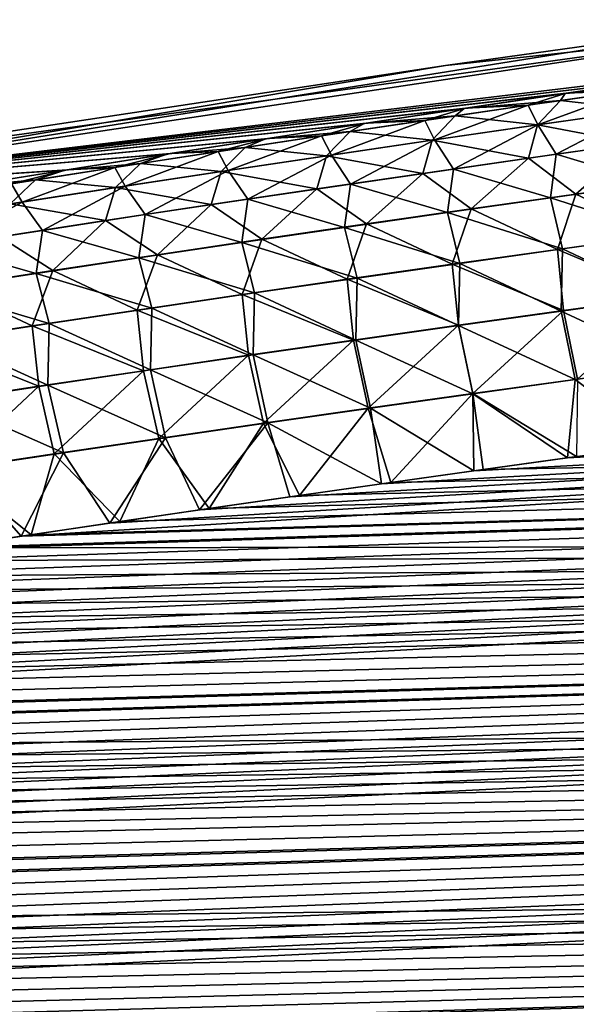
# Model space of a CAD drawing. Header units: metres. Extents: x -61 to 49, y -32 to 32.
# Tile 327 of 343: x 28.02 to 29.41, y 21.48 to 23.94. Entities that reach past the tile are written whole.
import ezdxf

# ---------------------------------------------------------------- set-up
doc = ezdxf.new("R2010")
doc.units = ezdxf.units.M
doc.layers.add('solid_K_27_40_10_000Y34', color=7, linetype='CONTINUOUS')

msp = doc.modelspace()

# ---------------------------------------------------------------- linework, layer by layer
at = {"layer": 'solid_K_27_40_10_000Y34'}
for points in [[(27.138914, 23.498264, 1.241331), (29.897787, 23.938503), (29.081827, 23.824535)], [(27.138914, 23.498264, 1.241331), (29.897787, 23.911207, 1.142849), (29.897787, 23.938503)], [(29.081827, 23.824535), (29.897787, 23.938503), (29.897787, 23.911207, -1.142828)], [(29.897787, 23.911207, -1.142828), (27.138914, 23.498264, -1.241343), (27.138914, 23.531031)], [(29.897787, 23.911207, -1.142828), (29.895514, 23.829103, -2.282748), (27.138914, 23.498264, -1.241343)], [(29.081827, 23.824535), (29.897787, 23.911207, -1.142828), (27.138914, 23.531031)], [(27.138914, 23.498264, 1.241331), (29.895277, 23.829071, 2.28275), (29.897787, 23.911207, 1.142849)], [(29.895514, 23.829103, -2.282748), (29.636486, 23.791849, -2.298331), (27.138914, 23.498264, -1.241343)], [(27.138914, 23.498264, 1.241331), (29.637676, 23.792023, 2.298248), (29.895277, 23.829071, 2.28275)], [(27.138914, 23.498264, 1.241331), (29.081827, 23.824535), (27.138914, 23.531031)], [(27.138914, 23.498264, 1.241331), (29.383417, 23.75486, 2.31399), (29.637676, 23.792023, 2.298248)], [(29.636486, 23.791849, -2.298331), (29.380873, 23.754484, -2.314156), (27.138914, 23.498264, -1.241343)], [(29.630741, 23.774401, -2.426914), (29.368574, 23.736706, -2.438579), (29.380873, 23.754484, -2.314156)], [(29.575237, 23.713995, -2.66298), (29.368574, 23.736706, -2.438579), (29.630741, 23.774401, -2.426914)], [(29.630741, 23.774401, -2.426914), (29.380873, 23.754484, -2.314156), (29.636486, 23.791849, -2.298331)], [(29.546686, 23.762312, 2.431047), (29.637676, 23.792023, 2.298248), (29.383417, 23.75486, 2.31399)], [(27.138914, 23.498264, 1.241331), (29.132282, 23.717558, 2.330087), (29.383417, 23.75486, 2.31399)], [(29.380873, 23.754484, -2.314156), (29.128471, 23.716988, -2.330335), (27.138914, 23.498264, -1.241343)], [(29.368574, 23.736706, -2.438579), (29.128471, 23.716988, -2.330335), (29.380873, 23.754484, -2.314156)], [(29.288593, 23.725016, 2.442634), (29.383417, 23.75486, 2.31399), (29.132282, 23.717558, 2.330087)], [(29.288593, 23.725016, 2.442634), (29.546686, 23.762312, 2.431047), (29.383417, 23.75486, 2.31399)], [(29.31212, 23.676207, 2.675562), (29.546686, 23.762312, 2.431047), (29.288593, 23.725016, 2.442634)], [(29.31212, 23.676207, 2.675562), (29.569683, 23.713007, 2.663922), (29.546686, 23.762312, 2.431047)], [(29.030584, 23.687122, 2.454619), (29.288593, 23.725016, 2.442634), (29.132282, 23.717558, 2.330087)], [(29.054647, 23.638821, 2.687601), (29.288593, 23.725016, 2.442634), (29.030584, 23.687122, 2.454619)], [(29.054647, 23.638821, 2.687601), (29.31212, 23.676207, 2.675562), (29.288593, 23.725016, 2.442634)], [(29.368574, 23.736706, -2.438579), (29.106495, 23.698397, -2.450652), (29.128471, 23.716988, -2.330335)], [(29.311815, 23.676357, -2.674897), (29.106495, 23.698397, -2.450652), (29.368574, 23.736706, -2.438579)], [(29.575237, 23.713995, -2.66298), (29.311815, 23.676357, -2.674897), (29.368574, 23.736706, -2.438579)], [(27.138914, 23.498264, 1.241331), (28.884113, 23.680113, 2.34656), (29.132282, 23.717558, 2.330087)], [(29.128471, 23.716988, -2.330335), (28.879114, 23.679354, -2.34689), (27.138914, 23.498264, -1.241343)], [(29.106495, 23.698397, -2.450652), (28.844507, 23.659473, -2.46314), (28.879114, 23.679354, -2.34689)], [(29.048487, 23.638107, -2.687231), (28.844507, 23.659473, -2.46314), (29.106495, 23.698397, -2.450652)], [(29.106495, 23.698397, -2.450652), (28.879114, 23.679354, -2.34689), (29.128471, 23.716988, -2.330335)], [(29.030584, 23.687122, 2.454619), (29.132282, 23.717558, 2.330087), (28.884113, 23.680113, 2.34656)], [(29.311815, 23.676357, -2.674897), (29.048487, 23.638107, -2.687231), (29.106495, 23.698397, -2.450652)], [(29.552969, 23.630713, -2.890071), (29.311815, 23.676357, -2.674897), (29.575237, 23.713995, -2.66298)], [(29.35832, 23.602861, 2.899747), (29.569683, 23.713007, 2.663922), (29.31212, 23.676207, 2.675562)], [(29.35832, 23.602861, 2.899747), (29.614878, 23.639071, 2.888057), (29.569683, 23.713007, 2.663922)], [(27.138914, 23.498264, 1.241331), (28.638819, 23.642527, 2.36339), (28.884113, 23.680113, 2.34656)], [(28.879114, 23.679354, -2.34689), (28.6327, 23.641584, -2.363805), (27.138914, 23.498264, -1.241343)], [(28.844507, 23.659473, -2.46314), (28.6327, 23.641584, -2.363805), (28.879114, 23.679354, -2.34689)], [(28.772665, 23.648632, 2.467009), (28.884113, 23.680113, 2.34656), (28.638819, 23.642527, 2.36339)], [(28.772665, 23.648632, 2.467009), (29.030584, 23.687122, 2.454619), (28.884113, 23.680113, 2.34656)], [(28.797264, 23.600847, 2.700044), (29.030584, 23.687122, 2.454619), (28.772665, 23.648632, 2.467009)], [(28.797264, 23.600847, 2.700044), (29.054647, 23.638821, 2.687601), (29.030584, 23.687122, 2.454619)], [(29.28903, 23.5933, -2.902216), (29.048487, 23.638107, -2.687231), (29.311815, 23.676357, -2.674897)], [(29.101852, 23.56608, 2.911834), (29.31212, 23.676207, 2.675562), (29.054647, 23.638821, 2.687601)], [(29.101852, 23.56608, 2.911834), (29.35832, 23.602861, 2.899747), (29.31212, 23.676207, 2.675562)], [(29.552969, 23.630713, -2.890071), (29.28903, 23.5933, -2.902216), (29.311815, 23.676357, -2.674897)], [(28.514833, 23.609543, 2.47981), (28.772665, 23.648632, 2.467009), (28.638819, 23.642527, 2.36339)], [(28.539972, 23.562286, 2.712898), (28.772665, 23.648632, 2.467009), (28.514833, 23.609543, 2.47981)], [(28.539972, 23.562286, 2.712898), (28.797264, 23.600847, 2.700044), (28.772665, 23.648632, 2.467009)], [(28.844507, 23.659473, -2.46314), (28.582609, 23.619932, -2.47605), (28.6327, 23.641584, -2.363805)], [(28.785252, 23.599243, -2.699988), (28.582609, 23.619932, -2.47605), (28.844507, 23.659473, -2.46314)], [(29.048487, 23.638107, -2.687231), (28.785252, 23.599243, -2.699988), (28.844507, 23.659473, -2.46314)], [(27.138914, 23.498264, 1.241331), (28.396311, 23.604807, 2.380563), (28.638819, 23.642527, 2.36339)], [(28.6327, 23.641584, -2.363805), (28.389133, 23.603683, -2.381064), (27.138914, 23.498264, -1.241343)], [(28.582609, 23.619932, -2.47605), (28.389133, 23.603683, -2.381064), (28.6327, 23.641584, -2.363805)], [(28.514833, 23.609543, 2.47981), (28.638819, 23.642527, 2.36339), (28.396311, 23.604807, 2.380563)], [(29.025188, 23.555283, -2.914783), (28.785252, 23.599243, -2.699988), (29.048487, 23.638107, -2.687231)], [(28.845478, 23.528725, 2.924325), (29.054647, 23.638821, 2.687601), (28.797264, 23.600847, 2.700044)], [(28.845478, 23.528725, 2.924325), (29.101852, 23.56608, 2.911834), (29.054647, 23.638821, 2.687601)], [(29.28903, 23.5933, -2.902216), (29.025188, 23.555283, -2.914783), (29.048487, 23.638107, -2.687231)], [(29.407579, 23.503712, -3.112087), (29.28903, 23.5933, -2.902216), (29.552969, 23.630713, -2.890071)], [(29.600882, 23.530279, 3.103912), (29.614878, 23.639071, 2.888057), (29.35832, 23.602861, 2.899747)], [(29.668898, 23.540157, -3.10003), (29.407579, 23.503712, -3.112087), (29.552969, 23.630713, -2.890071)], [(27.138914, 23.498264, 1.241331), (28.137922, 23.563997, 2.399439), (28.396311, 23.604807, 2.380563)], [(28.389133, 23.603683, -2.381064), (28.132189, 23.563087, -2.399847), (27.138914, 23.498264, -1.241343)], [(28.320807, 23.579771, -2.489388), (28.132189, 23.563087, -2.399847), (28.389133, 23.603683, -2.381064)], [(28.257095, 23.569851, 2.493029), (28.396311, 23.604807, 2.380563), (28.137922, 23.563997, 2.399439)], [(28.257095, 23.569851, 2.493029), (28.514833, 23.609543, 2.47981), (28.396311, 23.604807, 2.380563)], [(28.282776, 23.523134, 2.72617), (28.514833, 23.609543, 2.47981), (28.257095, 23.569851, 2.493029)], [(28.282776, 23.523134, 2.72617), (28.539972, 23.562286, 2.712898), (28.514833, 23.609543, 2.47981)], [(28.582609, 23.619932, -2.47605), (28.320807, 23.579771, -2.489388), (28.389133, 23.603683, -2.381064)], [(28.522114, 23.559765, -2.713173), (28.320807, 23.579771, -2.489388), (28.582609, 23.619932, -2.47605)], [(28.785252, 23.599243, -2.699988), (28.522114, 23.559765, -2.713173), (28.582609, 23.619932, -2.47605)], [(28.761444, 23.516659, -2.927777), (28.522114, 23.559765, -2.713173), (28.785252, 23.599243, -2.699988)], [(28.589197, 23.490793, 2.937225), (28.797264, 23.600847, 2.700044), (28.539972, 23.562286, 2.712898)], [(28.589197, 23.490793, 2.937225), (28.845478, 23.528725, 2.924325), (28.797264, 23.600847, 2.700044)], [(29.025188, 23.555283, -2.914783), (28.761444, 23.516659, -2.927777), (28.785252, 23.599243, -2.699988)], [(29.343977, 23.49431, 3.115858), (29.35832, 23.602861, 2.899747), (29.101852, 23.56608, 2.911834)], [(29.343977, 23.49431, 3.115858), (29.600882, 23.530279, 3.103912), (29.35832, 23.602861, 2.899747)], [(28.320807, 23.579771, -2.489388), (28.059099, 23.538988, -2.503163), (28.132189, 23.563087, -2.399847)], [(28.259075, 23.519669, -2.726796), (28.059099, 23.538988, -2.503163), (28.320807, 23.579771, -2.489388)], [(28.522114, 23.559765, -2.713173), (28.259075, 23.519669, -2.726796), (28.320807, 23.579771, -2.489388)], [(29.146358, 23.466682, -3.124559), (29.025188, 23.555283, -2.914783), (29.28903, 23.5933, -2.902216)], [(29.407579, 23.503712, -3.112087), (29.146358, 23.466682, -3.124559), (29.28903, 23.5933, -2.902216)], [(27.138914, 23.498264, 1.241331), (27.882555, 23.523041, 2.418671), (28.137922, 23.563997, 2.399439)], [(28.132189, 23.563087, -2.399847), (27.878258, 23.522346, -2.418983), (27.138914, 23.498264, -1.241343)], [(28.059099, 23.538988, -2.503163), (27.878258, 23.522346, -2.418983), (28.132189, 23.563087, -2.399847)], [(27.999449, 23.529554, 2.506672), (28.137922, 23.563997, 2.399439), (27.882555, 23.523041, 2.418671)], [(27.999449, 23.529554, 2.506672), (28.257095, 23.569851, 2.493029), (28.137922, 23.563997, 2.399439)], [(28.025677, 23.483389, 2.739864), (28.257095, 23.569851, 2.493029), (27.999449, 23.529554, 2.506672)], [(28.025677, 23.483389, 2.739864), (28.282776, 23.523134, 2.72617), (28.257095, 23.569851, 2.493029)], [(28.497803, 23.477423, -2.941207), (28.259075, 23.519669, -2.726796), (28.522114, 23.559765, -2.713173)], [(28.333015, 23.452284, 2.950541), (28.539972, 23.562286, 2.712898), (28.282776, 23.523134, 2.72617)], [(28.333015, 23.452284, 2.950541), (28.589197, 23.490793, 2.937225), (28.539972, 23.562286, 2.712898)], [(28.761444, 23.516659, -2.927777), (28.497803, 23.477423, -2.941207), (28.522114, 23.559765, -2.713173)], [(28.885239, 23.429066, -3.137452), (28.761444, 23.516659, -2.927777), (29.025188, 23.555283, -2.914783)], [(29.08717, 23.457775, 3.128206), (29.101852, 23.56608, 2.911834), (28.845478, 23.528725, 2.924325)], [(29.146358, 23.466682, -3.124559), (28.885239, 23.429066, -3.137452), (29.025188, 23.555283, -2.914783)], [(29.08717, 23.457775, 3.128206), (29.343977, 23.49431, 3.115858), (29.101852, 23.56608, 2.911834)], [(27.768675, 23.443047, 2.753988), (28.025677, 23.483389, 2.739864), (27.999449, 23.529554, 2.506672)], [(28.059099, 23.538988, -2.503163), (27.797489, 23.497578, -2.51738), (27.878258, 23.522346, -2.418983)], [(27.996136, 23.478951, -2.740861), (27.797489, 23.497578, -2.51738), (28.059099, 23.538988, -2.503163)], [(28.259075, 23.519669, -2.726796), (27.996136, 23.478951, -2.740861), (28.059099, 23.538988, -2.503163)], [(28.076931, 23.413195, 2.964279), (28.282776, 23.523134, 2.72617), (28.025677, 23.483389, 2.739864)], [(28.076931, 23.413195, 2.964279), (28.333015, 23.452284, 2.950541), (28.282776, 23.523134, 2.72617)], [(28.830458, 23.42067, 3.140964), (28.845478, 23.528725, 2.924325), (28.589197, 23.490793, 2.937225)], [(28.830458, 23.42067, 3.140964), (29.08717, 23.457775, 3.128206), (28.845478, 23.528725, 2.924325)], [(29.343977, 23.49431, 3.115858), (29.629961, 23.402466, 3.303817), (29.600882, 23.530279, 3.103912)], [(29.623663, 23.402164, -3.30335), (29.407579, 23.503712, -3.112087), (29.668898, 23.540157, -3.10003)], [(28.234264, 23.437574, -2.955078), (27.996136, 23.478951, -2.740861), (28.259075, 23.519669, -2.726796)], [(28.497803, 23.477423, -2.941207), (28.234264, 23.437574, -2.955078), (28.259075, 23.519669, -2.726796)], [(28.624218, 23.39086, -3.150772), (28.497803, 23.477423, -2.941207), (28.761444, 23.516659, -2.927777)], [(28.885239, 23.429066, -3.137452), (28.624218, 23.39086, -3.150772), (28.761444, 23.516659, -2.927777)], [(29.361254, 23.365761, -3.315803), (29.146358, 23.466682, -3.124559), (29.407579, 23.503712, -3.112087)], [(29.623663, 23.402164, -3.30335), (29.361254, 23.365761, -3.315803), (29.407579, 23.503712, -3.112087)], [(27.82095, 23.373524, 2.978444), (28.025677, 23.483389, 2.739864), (27.768675, 23.443047, 2.753988)], [(27.82095, 23.373524, 2.978444), (28.076931, 23.413195, 2.964279), (28.025677, 23.483389, 2.739864)], [(28.234264, 23.437574, -2.955078), (27.970833, 23.397112, -2.969398), (27.996136, 23.478951, -2.740861)], [(28.363304, 23.352062, -3.164527), (28.234264, 23.437574, -2.955078), (28.497803, 23.477423, -2.941207)], [(28.573847, 23.382996, 3.154137), (28.589197, 23.490793, 2.937225), (28.333015, 23.452284, 2.950541)], [(28.624218, 23.39086, -3.150772), (28.363304, 23.352062, -3.164527), (28.497803, 23.477423, -2.941207)], [(28.573847, 23.382996, 3.154137), (28.830458, 23.42067, 3.140964), (28.589197, 23.490793, 2.937225)], [(29.08717, 23.457775, 3.128206), (29.373653, 23.366938, 3.315955), (29.343977, 23.49431, 3.115858)], [(29.343977, 23.49431, 3.115858), (29.373653, 23.366938, 3.315955), (29.629961, 23.402466, 3.303817)], [(41.236546, 23.463535, 3.848644), (28.244627, 22.683365, 3.872392), (28.023281, 22.650547, 3.885945)], [(41.461411, 23.045681, 4.12811), (41.236546, 23.463535, 3.848644), (28.023281, 22.650547, 3.885945)], [(28.317337, 23.344749, 3.167731), (28.333015, 23.452284, 2.950541), (28.076931, 23.413195, 2.964279)], [(41.236546, 23.463535, 3.848644), (28.468191, 22.716105, 3.859042), (28.244627, 22.683365, 3.872392)], [(28.317337, 23.344749, 3.167731), (28.573847, 23.382996, 3.154137), (28.333015, 23.452284, 2.950541)], [(41.236546, 23.463535, 3.848644), (28.694057, 22.748741, 3.845911), (28.468191, 22.716105, 3.859042)], [(41.236546, 23.463535, 3.848644), (28.922308, 22.781252, 3.833014), (28.694057, 22.748741, 3.845911)], [(28.830458, 23.42067, 3.140964), (29.117443, 23.330853, 3.3285), (29.08717, 23.457775, 3.128206)], [(29.098946, 23.328773, -3.328679), (28.885239, 23.429066, -3.137452), (29.146358, 23.466682, -3.124559)], [(41.236546, 23.463535, 3.848644), (29.153027, 22.81362, 3.820366), (28.922308, 22.781252, 3.833014)], [(29.08717, 23.457775, 3.128206), (29.117443, 23.330853, 3.3285), (29.373653, 23.366938, 3.315955)], [(29.361254, 23.365761, -3.315803), (29.098946, 23.328773, -3.328679), (29.146358, 23.466682, -3.124559)], [(41.236546, 23.463535, 3.848644), (29.386297, 22.845819, 3.807985), (29.153027, 22.81362, 3.820366)], [(41.236546, 23.463535, 3.848644), (29.622204, 22.877829, 3.795885), (29.386297, 22.845819, 3.807985)], [(28.102499, 23.312672, -3.178722), (27.970833, 23.397112, -2.969398), (28.234264, 23.437574, -2.955078)], [(28.363304, 23.352062, -3.164527), (28.102499, 23.312672, -3.178722), (28.234264, 23.437574, -2.955078)], [(28.836744, 23.291201, -3.341987), (28.624218, 23.39086, -3.150772), (28.885239, 23.429066, -3.137452)], [(29.098946, 23.328773, -3.328679), (28.836744, 23.291201, -3.341987), (28.885239, 23.429066, -3.137452)], [(28.060932, 23.305929, 3.181753), (28.076931, 23.413195, 2.964279), (27.82095, 23.373524, 2.978444)], [(28.060932, 23.305929, 3.181753), (28.317337, 23.344749, 3.167731), (28.076931, 23.413195, 2.964279)], [(28.573847, 23.382996, 3.154137), (28.861334, 23.294209, 3.341455), (28.830458, 23.42067, 3.140964)], [(28.830458, 23.42067, 3.140964), (28.861334, 23.294209, 3.341455), (29.117443, 23.330853, 3.3285)], [(29.638626, 23.249279, -3.487202), (29.361254, 23.365761, -3.315803), (29.623663, 23.402164, -3.30335)], [(29.627268, 23.247053, 3.48846), (29.629961, 23.402466, 3.303817), (29.373653, 23.366938, 3.315955)], [(28.102499, 23.312672, -3.178722), (27.841803, 23.272684, -3.193365), (27.970833, 23.397112, -2.969398)], [(28.317337, 23.344749, 3.167731), (28.605328, 23.257006, 3.354829), (28.573847, 23.382996, 3.154137)], [(28.574652, 23.253042, -3.355733), (28.363304, 23.352062, -3.164527), (28.624218, 23.39086, -3.150772)], [(28.573847, 23.382996, 3.154137), (28.605328, 23.257006, 3.354829), (28.861334, 23.294209, 3.341455)], [(28.836744, 23.291201, -3.341987), (28.574652, 23.253042, -3.355733), (28.624218, 23.39086, -3.150772)], [(27.804632, 23.266533, 3.196208), (28.060932, 23.305929, 3.181753), (27.82095, 23.373524, 2.978444)], [(28.31267, 23.214293, -3.369924), (28.102499, 23.312672, -3.178722), (28.363304, 23.352062, -3.164527)], [(28.574652, 23.253042, -3.355733), (28.31267, 23.214293, -3.369924), (28.363304, 23.352062, -3.164527)], [(29.37648, 23.213209, -3.499938), (29.098946, 23.328773, -3.328679), (29.361254, 23.365761, -3.315803)], [(29.370821, 23.211756, 3.500925), (29.373653, 23.366938, 3.315955), (29.117443, 23.330853, 3.3285)], [(29.638626, 23.249279, -3.487202), (29.37648, 23.213209, -3.499938), (29.361254, 23.365761, -3.315803)], [(29.370821, 23.211756, 3.500925), (29.627268, 23.247053, 3.48846), (29.373653, 23.366938, 3.315955)], [(28.060932, 23.305929, 3.181753), (28.349426, 23.21924, 3.368627), (28.317337, 23.344749, 3.167731)], [(28.317337, 23.344749, 3.167731), (28.349426, 23.21924, 3.368627), (28.605328, 23.257006, 3.354829)], [(29.114439, 23.176563, -3.513104), (28.836744, 23.291201, -3.341987), (29.098946, 23.328773, -3.328679)], [(29.114477, 23.175909, 3.513803), (29.117443, 23.330853, 3.3285), (28.861334, 23.294209, 3.341455)], [(29.37648, 23.213209, -3.499938), (29.114439, 23.176563, -3.513104), (29.098946, 23.328773, -3.328679)], [(29.114477, 23.175909, 3.513803), (29.370821, 23.211756, 3.500925), (29.117443, 23.330853, 3.3285)], [(27.804632, 23.266533, 3.196208), (28.093634, 23.18091, 3.382854), (28.060932, 23.305929, 3.181753)], [(28.050802, 23.174953, -3.384566), (27.841803, 23.272684, -3.193365), (28.102499, 23.312672, -3.178722)], [(28.31267, 23.214293, -3.369924), (28.050802, 23.174953, -3.384566), (28.102499, 23.312672, -3.178722)], [(28.060932, 23.305929, 3.181753), (28.093634, 23.18091, 3.382854), (28.349426, 23.21924, 3.368627)], [(28.852509, 23.139341, -3.526707), (28.574652, 23.253042, -3.355733), (28.836744, 23.291201, -3.341987)], [(28.85824, 23.139511, 3.5271), (28.861334, 23.294209, 3.341455), (28.605328, 23.257006, 3.354829)], [(29.114439, 23.176563, -3.513104), (28.852509, 23.139341, -3.526707), (28.836744, 23.291201, -3.341987)], [(28.85824, 23.139511, 3.5271), (29.114477, 23.175909, 3.513803), (28.861334, 23.294209, 3.341455)], [(28.050802, 23.174953, -3.384566), (27.789051, 23.135019, -3.399667), (27.841803, 23.272684, -3.193365)], [(27.804632, 23.266533, 3.196208), (27.837954, 23.142015, 3.397517), (28.093634, 23.18091, 3.382854)], [(28.590693, 23.10154, -3.540754), (28.31267, 23.214293, -3.369924), (28.574652, 23.253042, -3.355733)], [(28.60211, 23.102556, 3.540821), (28.605328, 23.257006, 3.354829), (28.349426, 23.21924, 3.368627)], [(28.852509, 23.139341, -3.526707), (28.590693, 23.10154, -3.540754), (28.574652, 23.253042, -3.355733)], [(28.60211, 23.102556, 3.540821), (28.85824, 23.139511, 3.5271), (28.605328, 23.257006, 3.354829)], [(29.661701, 23.075853, 3.651754), (29.627268, 23.247053, 3.48846), (29.370821, 23.211756, 3.500925)], [(29.411562, 23.042471, -3.663577), (29.37648, 23.213209, -3.499938), (29.638626, 23.249279, -3.487202)], [(28.328993, 23.063158, -3.55525), (28.050802, 23.174953, -3.384566), (28.31267, 23.214293, -3.369924)], [(28.34609, 23.065048, 3.554973), (28.349426, 23.21924, 3.368627), (28.093634, 23.18091, 3.382854)], [(28.590693, 23.10154, -3.540754), (28.328993, 23.063158, -3.55525), (28.31267, 23.214293, -3.369924)], [(28.34609, 23.065048, 3.554973), (28.60211, 23.102556, 3.540821), (28.349426, 23.21924, 3.368627)], [(29.150209, 23.006233, -3.677019), (29.114439, 23.176563, -3.513104), (29.37648, 23.213209, -3.499938)], [(29.405924, 23.040949, 3.664486), (29.370821, 23.211756, 3.500925), (29.114477, 23.175909, 3.513803)], [(29.411562, 23.042471, -3.663577), (29.150209, 23.006233, -3.677019), (29.37648, 23.213209, -3.499938)], [(29.405924, 23.040949, 3.664486), (29.661701, 23.075853, 3.651754), (29.370821, 23.211756, 3.500925)], [(28.090185, 23.026981, 3.569562), (28.093634, 23.18091, 3.382854), (27.837954, 23.142015, 3.397517)], [(28.090185, 23.026981, 3.569562), (28.34609, 23.065048, 3.554973), (28.093634, 23.18091, 3.382854)], [(28.06741, 23.024193, -3.570203), (27.789051, 23.135019, -3.399667), (28.050802, 23.174953, -3.384566)], [(28.328993, 23.063158, -3.55525), (28.06741, 23.024193, -3.570203), (28.050802, 23.174953, -3.384566)], [(28.888971, 22.969427, -3.690902), (28.852509, 23.139341, -3.526707), (29.114439, 23.176563, -3.513104)], [(29.150253, 23.005501, 3.677635), (29.114477, 23.175909, 3.513803), (28.85824, 23.139511, 3.5271)], [(29.150209, 23.006233, -3.677019), (28.888971, 22.969427, -3.690902), (29.114439, 23.176563, -3.513104)], [(29.150253, 23.005501, 3.677635), (29.405924, 23.040949, 3.664486), (29.114477, 23.175909, 3.513803)], [(28.06741, 23.024193, -3.570203), (27.80595, 22.984642, -3.58562), (27.789051, 23.135019, -3.399667)], [(27.834398, 22.988354, 3.584594), (28.090185, 23.026981, 3.569562), (27.837954, 23.142015, 3.397517)], [(28.627851, 22.932053, -3.705233), (28.590693, 23.10154, -3.540754), (28.852509, 23.139341, -3.526707)], [(28.894693, 22.969509, 3.691206), (28.85824, 23.139511, 3.5271), (28.60211, 23.102556, 3.540821)], [(28.888971, 22.969427, -3.690902), (28.627851, 22.932053, -3.705233), (28.852509, 23.139341, -3.526707)], [(28.894693, 22.969509, 3.691206), (29.150253, 23.005501, 3.677635), (28.85824, 23.139511, 3.5271)], [(28.366852, 22.894106, -3.720017), (28.328993, 23.063158, -3.55525), (28.590693, 23.10154, -3.540754)], [(28.639244, 22.932974, 3.705207), (28.60211, 23.102556, 3.540821), (28.34609, 23.065048, 3.554973)], [(28.627851, 22.932053, -3.705233), (28.366852, 22.894106, -3.720017), (28.590693, 23.10154, -3.540754)], [(28.639244, 22.932974, 3.705207), (28.894693, 22.969509, 3.691206), (28.60211, 23.102556, 3.540821)], [(28.105974, 22.855587, -3.735264), (28.06741, 23.024193, -3.570203), (28.328993, 23.063158, -3.55525)], [(28.383911, 22.895891, 3.719642), (28.34609, 23.065048, 3.554973), (28.090185, 23.026981, 3.569562)], [(28.366852, 22.894106, -3.720017), (28.105974, 22.855587, -3.735264), (28.328993, 23.063158, -3.55525)], [(28.383911, 22.895891, 3.719642), (28.639244, 22.932974, 3.705207), (28.34609, 23.065048, 3.554973)], [(29.405924, 23.040949, 3.664486), (29.622204, 22.877829, 3.795885), (29.661701, 23.075853, 3.651754)], [(41.461411, 23.045681, 4.12811), (25.14587, 22.186041, 4.094847), (24.917397, 22.145981, 4.114298)], [(41.67128, 22.63817, 4.417105), (41.461411, 23.045681, 4.12811), (24.917397, 22.145981, 4.114298)], [(41.461411, 23.045681, 4.12811), (25.376831, 22.226135, 4.075581), (25.14587, 22.186041, 4.094847)], [(41.461411, 23.045681, 4.12811), (25.610407, 22.266237, 4.05652), (25.376831, 22.226135, 4.075581)], [(41.461411, 23.045681, 4.12811), (25.84672, 22.306326, 4.037685), (25.610407, 22.266237, 4.05652)], [(41.461411, 23.045681, 4.12811), (26.085894, 22.346376, 4.019096), (25.84672, 22.306326, 4.037685)], [(41.461411, 23.045681, 4.12811), (26.328053, 22.386364, 4.000771), (26.085894, 22.346376, 4.019096)], [(41.461411, 23.045681, 4.12811), (26.573324, 22.426266, 3.982731), (26.328053, 22.386364, 4.000771)], [(41.461411, 23.045681, 4.12811), (26.821829, 22.466057, 3.964994), (26.573324, 22.426266, 3.982731)], [(41.461411, 23.045681, 4.12811), (27.073692, 22.505713, 3.947579), (26.821829, 22.466057, 3.964994)], [(41.461411, 23.045681, 4.12811), (27.328907, 22.545237, 3.930479), (27.073692, 22.505713, 3.947579)], [(41.461411, 23.045681, 4.12811), (27.586908, 22.584755, 3.91359), (27.328907, 22.545237, 3.930479)], [(41.461411, 23.045681, 4.12811), (27.80407, 22.617668, 3.899683), (27.586908, 22.584755, 3.91359)], [(41.461411, 23.045681, 4.12811), (28.023281, 22.650547, 3.885945), (27.80407, 22.617668, 3.899683)], [(41.461418, 23.04567, -4.128119), (27.82935, 22.621475, -3.898084), (28.048254, 22.654259, -3.884405)], [(41.461418, 23.04567, -4.128119), (41.671288, 22.638155, -4.417117), (27.82935, 22.621475, -3.898084)], [(41.461418, 23.04567, -4.128119), (28.048254, 22.654259, -3.884405), (28.269285, 22.686983, -3.870912)], [(41.461418, 23.04567, -4.128119), (28.269285, 22.686983, -3.870912), (28.492525, 22.719627, -3.85762)], [(41.461418, 23.04567, -4.128119), (28.492525, 22.719627, -3.85762), (28.718061, 22.752169, -3.844545)], [(41.461418, 23.04567, -4.128119), (28.718061, 22.752169, -3.844545), (28.945974, 22.784586, -3.831704)], [(41.461418, 23.04567, -4.128119), (28.945974, 22.784586, -3.831704), (29.17635, 22.816858, -3.819113)], [(29.411562, 23.042471, -3.663577), (29.409269, 22.848965, -3.806786), (29.150209, 23.006233, -3.677019)], [(29.150253, 23.005501, 3.677635), (29.386297, 22.845819, 3.807985), (29.405924, 23.040949, 3.664486)], [(41.461418, 23.04567, -4.128119), (29.17635, 22.816858, -3.819113), (29.409269, 22.848965, -3.806786)], [(29.405924, 23.040949, 3.664486), (29.386297, 22.845819, 3.807985), (29.622204, 22.877829, 3.795885)], [(27.845224, 22.816492, -3.750977), (27.80595, 22.984642, -3.58562), (28.06741, 23.024193, -3.570203)], [(28.128696, 22.858261, 3.734518), (28.090185, 23.026981, 3.569562), (27.834398, 22.988354, 3.584594)], [(28.105974, 22.855587, -3.735264), (27.845224, 22.816492, -3.750977), (28.06741, 23.024193, -3.570203)], [(28.128696, 22.858261, 3.734518), (28.383911, 22.895891, 3.719642), (28.090185, 23.026981, 3.569562)], [(27.873602, 22.82008, 3.749841), (28.128696, 22.858261, 3.734518), (27.834398, 22.988354, 3.584594)], [(29.150209, 23.006233, -3.677019), (28.945974, 22.784586, -3.831704), (28.888971, 22.969427, -3.690902)], [(28.894693, 22.969509, 3.691206), (29.153027, 22.81362, 3.820366), (29.150253, 23.005501, 3.677635)], [(29.150209, 23.006233, -3.677019), (29.17635, 22.816858, -3.819113), (28.945974, 22.784586, -3.831704)], [(29.150209, 23.006233, -3.677019), (29.409269, 22.848965, -3.806786), (29.17635, 22.816858, -3.819113)], [(29.150253, 23.005501, 3.677635), (29.153027, 22.81362, 3.820366), (29.386297, 22.845819, 3.807985)], [(28.888971, 22.969427, -3.690902), (28.718061, 22.752169, -3.844545), (28.627851, 22.932053, -3.705233)], [(28.639244, 22.932974, 3.705207), (28.922308, 22.781252, 3.833014), (28.894693, 22.969509, 3.691206)], [(28.888971, 22.969427, -3.690902), (28.945974, 22.784586, -3.831704), (28.718061, 22.752169, -3.844545)], [(28.894693, 22.969509, 3.691206), (28.922308, 22.781252, 3.833014), (29.153027, 22.81362, 3.820366)], [(28.627851, 22.932053, -3.705233), (28.492525, 22.719627, -3.85762), (28.366852, 22.894106, -3.720017)], [(28.383911, 22.895891, 3.719642), (28.468191, 22.716105, 3.859042), (28.639244, 22.932974, 3.705207)], [(28.639244, 22.932974, 3.705207), (28.468191, 22.716105, 3.859042), (28.694057, 22.748741, 3.845911)], [(28.627851, 22.932053, -3.705233), (28.718061, 22.752169, -3.844545), (28.492525, 22.719627, -3.85762)], [(28.639244, 22.932974, 3.705207), (28.694057, 22.748741, 3.845911), (28.922308, 22.781252, 3.833014)], [(28.366852, 22.894106, -3.720017), (28.269285, 22.686983, -3.870912), (28.105974, 22.855587, -3.735264)], [(28.128696, 22.858261, 3.734518), (28.244627, 22.683365, 3.872392), (28.383911, 22.895891, 3.719642)], [(28.383911, 22.895891, 3.719642), (28.244627, 22.683365, 3.872392), (28.468191, 22.716105, 3.859042)], [(28.366852, 22.894106, -3.720017), (28.492525, 22.719627, -3.85762), (28.269285, 22.686983, -3.870912)], [(28.105974, 22.855587, -3.735264), (28.048254, 22.654259, -3.884405), (27.845224, 22.816492, -3.750977)], [(27.873602, 22.82008, 3.749841), (28.023281, 22.650547, 3.885945), (28.128696, 22.858261, 3.734518)], [(28.128696, 22.858261, 3.734518), (28.023281, 22.650547, 3.885945), (28.244627, 22.683365, 3.872392)], [(28.105974, 22.855587, -3.735264), (28.269285, 22.686983, -3.870912), (28.048254, 22.654259, -3.884405)], [(27.873602, 22.82008, 3.749841), (27.80407, 22.617668, 3.899683), (28.023281, 22.650547, 3.885945)], [(27.845224, 22.816492, -3.750977), (28.048254, 22.654259, -3.884405), (27.82935, 22.621475, -3.898084)], [(41.67128, 22.63817, 4.417105), (22.726818, 21.736027, 4.325805), (22.476862, 21.68638, 4.352885)], [(41.866512, 22.241011, 4.715289), (41.67128, 22.63817, 4.417105), (22.476862, 21.68638, 4.352885)], [(41.67128, 22.63817, 4.417105), (22.980062, 21.78582, 4.298938), (22.726818, 21.736027, 4.325805)], [(41.67128, 22.63817, 4.417105), (23.185148, 21.825741, 4.277617), (22.980062, 21.78582, 4.298938)], [(41.67128, 22.63817, 4.417105), (23.392555, 21.865723, 4.256464), (23.185148, 21.825741, 4.277617)], [(41.67128, 22.63817, 4.417105), (23.602381, 21.905748, 4.235495), (23.392555, 21.865723, 4.256464)], [(41.67128, 22.63817, 4.417105), (23.814728, 21.945803, 4.214725), (23.602381, 21.905748, 4.235495)], [(41.67128, 22.63817, 4.417105), (24.029692, 21.985868, 4.194168), (23.814728, 21.945803, 4.214725)], [(41.67128, 22.63817, 4.417105), (24.247375, 22.02593, 4.173838), (24.029692, 21.985868, 4.194168)], [(41.67128, 22.63817, 4.417105), (24.467875, 22.065971, 4.153749), (24.247375, 22.02593, 4.173838)], [(41.67128, 22.63817, 4.417105), (24.691292, 22.105974, 4.133915), (24.467875, 22.065971, 4.153749)], [(41.67128, 22.63817, 4.417105), (24.917397, 22.145981, 4.114298), (24.691292, 22.105974, 4.133915)], [(41.671288, 22.638155, -4.417117), (24.720224, 22.111145, -4.131363), (24.946098, 22.151049, -4.111824)], [(41.671288, 22.638155, -4.417117), (41.866524, 22.240993, -4.715302), (24.720224, 22.111145, -4.131363)], [(41.671288, 22.638155, -4.417117), (24.946098, 22.151049, -4.111824), (25.174335, 22.191008, -4.09245)], [(41.671288, 22.638155, -4.417117), (25.174335, 22.191008, -4.09245), (25.405054, 22.230997, -4.07326)], [(41.671288, 22.638155, -4.417117), (25.405054, 22.230997, -4.07326), (25.63838, 22.270996, -4.054276)], [(41.671288, 22.638155, -4.417117), (25.63838, 22.270996, -4.054276), (25.874434, 22.31098, -4.035517)], [(41.671288, 22.638155, -4.417117), (25.874434, 22.31098, -4.035517), (26.113338, 22.350925, -4.017003)], [(41.671288, 22.638155, -4.417117), (26.113338, 22.350925, -4.017003), (26.355221, 22.390806, -3.998752)], [(41.671288, 22.638155, -4.417117), (26.355221, 22.390806, -3.998752), (26.600201, 22.430601, -3.980786)], [(41.671288, 22.638155, -4.417117), (26.600201, 22.430601, -3.980786), (26.848402, 22.470284, -3.963121)], [(41.671288, 22.638155, -4.417117), (26.848402, 22.470284, -3.963121), (27.099949, 22.509832, -3.945779)], [(41.671288, 22.638155, -4.417117), (27.099949, 22.509832, -3.945779), (27.354832, 22.549248, -3.928751)], [(41.671288, 22.638155, -4.417117), (27.354832, 22.549248, -3.928751), (27.612488, 22.588654, -3.911933)], [(41.671288, 22.638155, -4.417117), (27.612488, 22.588654, -3.911933), (27.82935, 22.621475, -3.898084)], [(41.866512, 22.241011, 4.715289), (20.388296, 21.244297, 4.608325), (20.172583, 21.195908, 4.637808)], [(42.047718, 21.854116, 5.022421), (41.866512, 22.241011, 4.715289), (20.172583, 21.195908, 4.637808)], [(41.866512, 22.241011, 4.715289), (20.607456, 21.292816, 4.579085), (20.388296, 21.244297, 4.608325)], [(41.866512, 22.241011, 4.715289), (20.829693, 21.341505, 4.550038), (20.607456, 21.292816, 4.579085)], [(41.866512, 22.241011, 4.715289), (21.054878, 21.390381, 4.521169), (20.829693, 21.341505, 4.550038)], [(41.866512, 22.241011, 4.715289), (21.283171, 21.439421, 4.492499), (21.054878, 21.390381, 4.521169)], [(41.866512, 22.241011, 4.715289), (21.514732, 21.488605, 4.46405), (21.283171, 21.439421, 4.492499)], [(41.866512, 22.241011, 4.715289), (21.749722, 21.537914, 4.435843), (21.514732, 21.488605, 4.46405)], [(41.866512, 22.241011, 4.715289), (21.9883, 21.587326, 4.407899), (21.749722, 21.537914, 4.435843)], [(41.866512, 22.241011, 4.715289), (22.230627, 21.636822, 4.38024), (21.9883, 21.587326, 4.407899)], [(41.866512, 22.241011, 4.715289), (22.476862, 21.68638, 4.352885), (22.230627, 21.636822, 4.38024)], [(41.866524, 22.240993, -4.715302), (22.261692, 21.643131, -4.376736), (22.507744, 21.692574, -4.349485)], [(41.866524, 22.240993, -4.715302), (42.047729, 21.854095, -5.022439), (22.261692, 21.643131, -4.376736)], [(41.866524, 22.240993, -4.715302), (22.507744, 21.692574, -4.349485), (22.757507, 21.742102, -4.322508)], [(41.866524, 22.240993, -4.715302), (22.757507, 21.742102, -4.322508), (23.010551, 21.791779, -4.295744)], [(41.866524, 22.240993, -4.715302), (23.010551, 21.791779, -4.295744), (23.215467, 21.831604, -4.274504)], [(41.866524, 22.240993, -4.715302), (23.215467, 21.831604, -4.274504), (23.422699, 21.871489, -4.253433)], [(41.866524, 22.240993, -4.715302), (23.422699, 21.871489, -4.253433), (23.632343, 21.911417, -4.232545)], [(41.866524, 22.240993, -4.715302), (23.632343, 21.911417, -4.232545), (23.8445, 21.951372, -4.211856)], [(41.866524, 22.240993, -4.715302), (23.8445, 21.951372, -4.211856), (24.059267, 21.991339, -4.191379)], [(41.866524, 22.240993, -4.715302), (24.059267, 21.991339, -4.191379), (24.276745, 22.031301, -4.171128)], [(41.866524, 22.240993, -4.715302), (24.276745, 22.031301, -4.171128), (24.49703, 22.071241, -4.151118)], [(41.866524, 22.240993, -4.715302), (24.49703, 22.071241, -4.151118), (24.720224, 22.111145, -4.131363)], [(42.047718, 21.854116, 5.022421), (18.556576, 20.815058, 4.880574), (18.367542, 20.768328, 4.911677)], [(42.214916, 21.477613, 5.338093), (42.047718, 21.854116, 5.022421), (18.367542, 20.768328, 4.911677)], [(42.047718, 21.854116, 5.022421), (18.748592, 20.861973, 4.849652), (18.556576, 20.815058, 4.880574)], [(42.047718, 21.854116, 5.022421), (18.94363, 20.909069, 4.818913), (18.748592, 20.861973, 4.849652)], [(42.047718, 21.854116, 5.022421), (19.141317, 20.956387, 4.788313), (18.94363, 20.909069, 4.818913)], [(42.047718, 21.854116, 5.022421), (19.34169, 21.003918, 4.757856), (19.141317, 20.956387, 4.788313)], [(42.047718, 21.854116, 5.022421), (19.544874, 21.051649, 4.727561), (19.34169, 21.003918, 4.757856)], [(42.047718, 21.854116, 5.022421), (19.750999, 21.099569, 4.697443), (19.544874, 21.051649, 4.727561)], [(42.047718, 21.854116, 5.022421), (19.960192, 21.147659, 4.66752), (19.750999, 21.099569, 4.697443)], [(42.047718, 21.854116, 5.022421), (20.172583, 21.195908, 4.637808), (19.960192, 21.147659, 4.66752)], [(42.047729, 21.854095, -5.022439), (19.992548, 21.155045, -4.662951), (20.204844, 21.20319, -4.633349)], [(42.047729, 21.854095, -5.022439), (42.214928, 21.477587, -5.338116), (19.992548, 21.155045, -4.662951)], [(42.047729, 21.854095, -5.022439), (20.204844, 21.20319, -4.633349), (20.420458, 21.251476, -4.603974)], [(42.047729, 21.854095, -5.022439), (20.420458, 21.251476, -4.603974), (20.639505, 21.299891, -4.574841)], [(42.047729, 21.854095, -5.022439), (20.639505, 21.299891, -4.574841), (20.861626, 21.348475, -4.545902)], [(42.047729, 21.854095, -5.022439), (20.861626, 21.348475, -4.545902), (21.086687, 21.397243, -4.517139)], [(42.047729, 21.854095, -5.022439), (21.086687, 21.397243, -4.517139), (21.31485, 21.446175, -4.488575)], [(42.047729, 21.854095, -5.022439), (21.31485, 21.446175, -4.488575), (21.546272, 21.495249, -4.460232)], [(42.047729, 21.854095, -5.022439), (21.546272, 21.495249, -4.460232), (21.781115, 21.544447, -4.43213)], [(42.047729, 21.854095, -5.022439), (21.781115, 21.544447, -4.43213), (22.019533, 21.593748, -4.404292)], [(42.047729, 21.854095, -5.022439), (22.019533, 21.593748, -4.404292), (22.261692, 21.643131, -4.376736)]]:
    msp.add_3dface(points, dxfattribs=at)

doc.saveas('drawing.dxf')
